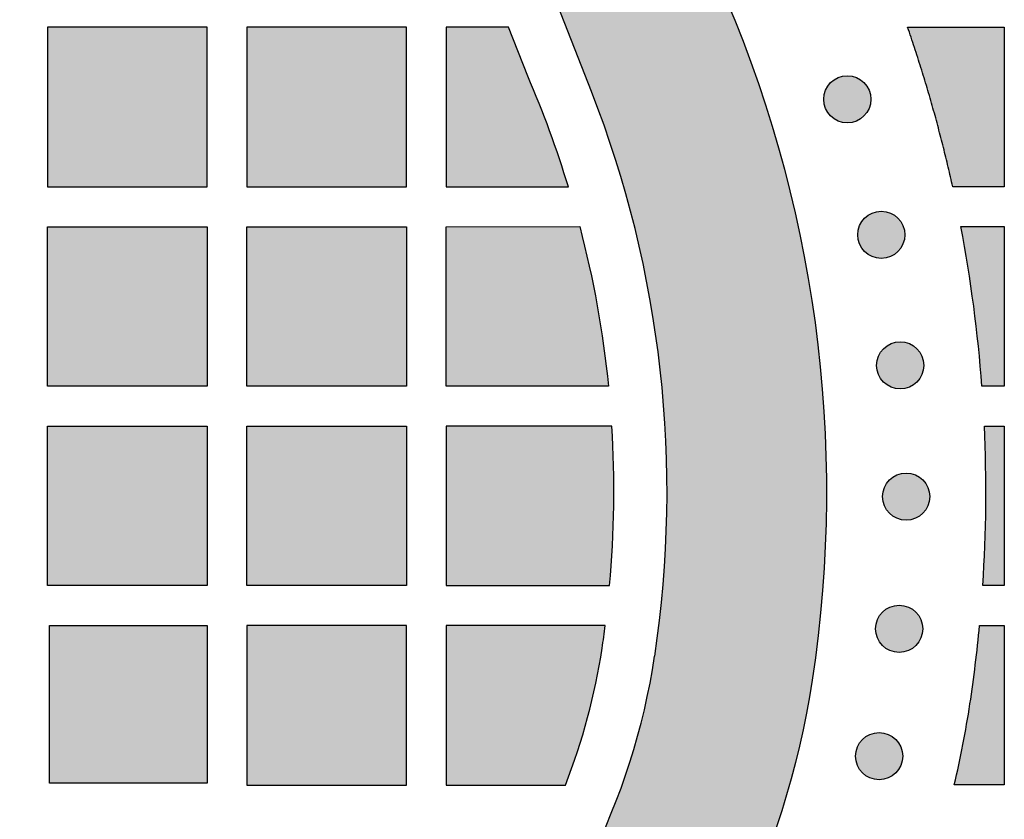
# Model space of a CAD drawing. Header units: millimetres. Extents: x -3873 to -97, y 912 to 4165.
# Tile 472 of 656: x -1536 to -1462, y 2772 to 2832. Entities that reach past the tile are written whole.
import ezdxf

# ---------------------------------------------------------------- set-up
doc = ezdxf.new("R2010")
doc.units = ezdxf.units.MM
doc.layers.add('pattern', color=7, linetype='Continuous', true_color=0x000000)

msp = doc.modelspace()

# ---------------------------------------------------------------- hatches: boundary and pattern name
at = {"layer": 'pattern'}
for points in [[(-1582.065, 2736.226), (-1587.821, 2751.251), (-1573.594, 2745.686), (-1571.085, 2744.751), (-1568.538, 2743.896), (-1565.957, 2743.121), (-1563.344, 2742.429), (-1560.705, 2741.821), (-1558.043, 2741.299), (-1555.362, 2740.865), (-1552.667, 2740.519), (-1549.962, 2740.262), (-1547.251, 2740.093), (-1544.539, 2740.014), (-1541.831, 2740.024), (-1539.13, 2740.123), (-1536.441, 2740.309), (-1533.768, 2740.581), (-1531.116, 2740.939), (-1530.121, 2741.099), (-1529.128, 2741.28), (-1528.135, 2741.48), (-1527.144, 2741.701), (-1526.155, 2741.941), (-1525.169, 2742.202), (-1524.186, 2742.483), (-1523.207, 2742.783), (-1522.233, 2743.104), (-1521.264, 2743.445), (-1520.301, 2743.805), (-1519.345, 2744.184), (-1518.395, 2744.583), (-1517.453, 2745.002), (-1516.52, 2745.439), (-1515.595, 2745.895), (-1514.679, 2746.369), (-1513.773, 2746.861), (-1512.878, 2747.371), (-1511.993, 2747.899), (-1511.12, 2748.444), (-1510.259, 2749.006), (-1509.41, 2749.584), (-1508.574, 2750.178), (-1507.751, 2750.787), (-1506.942, 2751.412), (-1506.147, 2752.051), (-1505.367, 2752.704), (-1504.602, 2753.371), (-1503.851, 2754.052), (-1503.116, 2754.745), (-1502.398, 2755.45), (-1501.692, 2756.169), (-1501, 2756.904), (-1500.319, 2757.654), (-1499.653, 2758.42), (-1498.999, 2759.2), (-1498.36, 2759.995), (-1497.736, 2760.804), (-1497.126, 2761.627), (-1496.533, 2762.463), (-1495.955, 2763.312), (-1495.393, 2764.173), (-1494.849, 2765.046), (-1494.321, 2765.931), (-1493.811, 2766.827), (-1493.319, 2767.732), (-1492.845, 2768.648), (-1492.389, 2769.573), (-1491.952, 2770.507), (-1491.534, 2771.449), (-1491.135, 2772.399), (-1490.755, 2773.356), (-1490.395, 2774.319), (-1490.055, 2775.287), (-1489.735, 2776.262), (-1489.434, 2777.24), (-1489.154, 2778.223), (-1488.893, 2779.209), (-1488.653, 2780.198), (-1488.432, 2781.189), (-1488.232, 2782.182), (-1488.052, 2783.176), (-1487.891, 2784.17), (-1487.534, 2786.823), (-1487.262, 2789.496), (-1487.076, 2792.185), (-1486.979, 2794.886), (-1486.969, 2797.594), (-1487.049, 2800.306), (-1487.217, 2803.016), (-1487.475, 2805.721), (-1487.822, 2808.416), (-1488.256, 2811.097), (-1488.778, 2813.759), (-1489.386, 2816.399), (-1490.079, 2819.011), (-1490.854, 2821.592), (-1491.71, 2824.139), (-1492.645, 2826.647), (-1498.212, 2840.874), (-1483.187, 2835.121), (-1482.522, 2833.594), (-1481.881, 2832.052), (-1481.267, 2830.496), (-1480.679, 2828.926), (-1480.119, 2827.343), (-1479.585, 2825.747), (-1479.079, 2824.139), (-1478.601, 2822.52), (-1478.151, 2820.891), (-1477.731, 2819.253), (-1477.339, 2817.605), (-1476.976, 2815.95), (-1476.643, 2814.287), (-1476.34, 2812.617), (-1476.066, 2810.942), (-1475.823, 2809.262), (-1475.609, 2807.578), (-1475.426, 2805.89), (-1475.274, 2804.201), (-1475.151, 2802.509), (-1475.059, 2800.817), (-1474.998, 2799.124), (-1474.967, 2797.433), (-1474.966, 2795.743), (-1474.995, 2794.055), (-1475.054, 2792.371), (-1475.142, 2790.691), (-1475.261, 2789.015), (-1475.409, 2787.345), (-1475.586, 2785.681), (-1475.792, 2784.025), (-1476.026, 2782.376), (-1476.224, 2781.15), (-1476.446, 2779.925), (-1476.693, 2778.701), (-1476.965, 2777.479), (-1477.261, 2776.259), (-1477.582, 2775.043), (-1477.928, 2773.832), (-1478.299, 2772.625), (-1478.694, 2771.424), (-1479.114, 2770.229), (-1479.558, 2769.042), (-1480.025, 2767.863), (-1480.517, 2766.692), (-1481.033, 2765.53), (-1481.571, 2764.379), (-1482.133, 2763.238), (-1482.718, 2762.109), (-1483.325, 2760.992), (-1483.954, 2759.888), (-1484.604, 2758.797), (-1485.276, 2757.721), (-1485.968, 2756.659), (-1486.68, 2755.612), (-1487.413, 2754.581), (-1488.164, 2753.567), (-1488.934, 2752.569), (-1489.722, 2751.589), (-1490.527, 2750.627), (-1491.349, 2749.683), (-1492.188, 2748.758), (-1493.042, 2747.852), (-1493.912, 2746.965), (-1494.798, 2746.096), (-1495.704, 2745.241), (-1496.629, 2744.403), (-1497.573, 2743.58), (-1498.535, 2742.775), (-1499.515, 2741.986), (-1500.512, 2741.216), (-1501.527, 2740.465), (-1502.557, 2739.733), (-1503.604, 2739.02), (-1504.666, 2738.328), (-1505.742, 2737.656), (-1506.833, 2737.005), (-1507.937, 2736.376), (-1509.054, 2735.769), (-1510.183, 2735.184), (-1511.323, 2734.622), (-1512.475, 2734.083), (-1513.636, 2733.568), (-1514.807, 2733.076), (-1515.986, 2732.607), (-1517.173, 2732.163), (-1518.368, 2731.744), (-1519.569, 2731.348), (-1520.776, 2730.978), (-1521.987, 2730.631), (-1523.203, 2730.31), (-1524.422, 2730.013), (-1525.644, 2729.742), (-1526.868, 2729.494), (-1528.094, 2729.272), (-1529.319, 2729.074), (-1530.968, 2728.839), (-1532.625, 2728.633), (-1534.288, 2728.456), (-1535.958, 2728.308), (-1537.634, 2728.189), (-1539.314, 2728.1), (-1540.999, 2728.04), (-1542.686, 2728.011), (-1544.376, 2728.012), (-1546.068, 2728.043), (-1547.76, 2728.104), (-1549.452, 2728.196), (-1551.144, 2728.318), (-1552.834, 2728.47), (-1554.521, 2728.653), (-1556.206, 2728.866), (-1557.886, 2729.109), (-1559.561, 2729.382), (-1561.23, 2729.686), (-1562.893, 2730.018), (-1564.549, 2730.381), (-1566.196, 2730.772), (-1567.835, 2731.193), (-1569.464, 2731.642), (-1571.083, 2732.12), (-1572.691, 2732.626), (-1574.287, 2733.159), (-1575.87, 2733.72), (-1577.44, 2734.307), (-1578.997, 2734.921), (-1580.539, 2735.561)], [(-1533.581, 2831.478), (-1533.58, 2819.478), (-1521.58, 2819.479), (-1521.581, 2831.479)], [(-1518.581, 2831.479), (-1518.58, 2819.479), (-1506.58, 2819.48), (-1506.581, 2831.48)], [(-1494.386, 2819.481), (-1495.063, 2821.592), (-1495.799, 2823.684), (-1496.594, 2825.754), (-1497.446, 2827.8), (-1498.887, 2831.481), (-1503.581, 2831.481), (-1503.58, 2819.481)], [(-1468.853, 2831.483), (-1461.581, 2831.484), (-1461.58, 2819.484), (-1465.462, 2819.484), (-1466.17, 2822.484), (-1466.972, 2825.487), (-1467.867, 2828.488)], [(-1474.647, 2824.805), (-1474.618, 2824.778), (-1474.589, 2824.751), (-1474.559, 2824.724), (-1474.529, 2824.698), (-1474.497, 2824.672), (-1474.465, 2824.647), (-1474.431, 2824.622), (-1474.397, 2824.598), (-1474.362, 2824.574), (-1474.327, 2824.552), (-1474.29, 2824.53), (-1474.253, 2824.508), (-1474.215, 2824.488), (-1474.176, 2824.468), (-1474.137, 2824.449), (-1474.097, 2824.432), (-1474.056, 2824.415), (-1474.015, 2824.398), (-1473.973, 2824.383), (-1473.93, 2824.369), (-1473.887, 2824.356), (-1473.844, 2824.344), (-1473.8, 2824.333), (-1473.755, 2824.323), (-1473.711, 2824.315), (-1473.666, 2824.307), (-1473.621, 2824.3), (-1473.575, 2824.295), (-1473.529, 2824.291), (-1473.484, 2824.288), (-1473.438, 2824.286), (-1473.392, 2824.286), (-1473.346, 2824.286), (-1473.3, 2824.288), (-1473.254, 2824.291), (-1473.209, 2824.295), (-1473.163, 2824.3), (-1473.118, 2824.307), (-1473.073, 2824.315), (-1473.028, 2824.323), (-1472.984, 2824.333), (-1472.94, 2824.344), (-1472.897, 2824.356), (-1472.854, 2824.369), (-1472.811, 2824.383), (-1472.769, 2824.399), (-1472.728, 2824.415), (-1472.687, 2824.432), (-1472.647, 2824.45), (-1472.608, 2824.468), (-1472.569, 2824.488), (-1472.531, 2824.509), (-1472.494, 2824.53), (-1472.457, 2824.552), (-1472.421, 2824.575), (-1472.387, 2824.598), (-1472.352, 2824.622), (-1472.319, 2824.647), (-1472.287, 2824.672), (-1472.255, 2824.698), (-1472.224, 2824.724), (-1472.194, 2824.751), (-1472.165, 2824.778), (-1472.137, 2824.805), (-1472.11, 2824.834), (-1472.083, 2824.863), (-1472.056, 2824.892), (-1472.03, 2824.923), (-1472.004, 2824.955), (-1471.979, 2824.987), (-1471.954, 2825.021), (-1471.93, 2825.055), (-1471.907, 2825.09), (-1471.884, 2825.125), (-1471.862, 2825.162), (-1471.841, 2825.199), (-1471.82, 2825.237), (-1471.8, 2825.276), (-1471.782, 2825.315), (-1471.764, 2825.355), (-1471.747, 2825.396), (-1471.731, 2825.437), (-1471.715, 2825.479), (-1471.701, 2825.522), (-1471.688, 2825.565), (-1471.676, 2825.608), (-1471.665, 2825.652), (-1471.655, 2825.697), (-1471.647, 2825.741), (-1471.639, 2825.786), (-1471.633, 2825.831), (-1471.627, 2825.877), (-1471.623, 2825.922), (-1471.62, 2825.968), (-1471.618, 2826.014), (-1471.618, 2826.06), (-1471.618, 2826.106), (-1471.62, 2826.152), (-1471.623, 2826.198), (-1471.627, 2826.243), (-1471.633, 2826.289), (-1471.639, 2826.334), (-1471.647, 2826.379), (-1471.655, 2826.424), (-1471.665, 2826.468), (-1471.676, 2826.512), (-1471.688, 2826.555), (-1471.701, 2826.598), (-1471.716, 2826.641), (-1471.731, 2826.683), (-1471.747, 2826.724), (-1471.764, 2826.765), (-1471.782, 2826.805), (-1471.801, 2826.844), (-1471.82, 2826.883), (-1471.841, 2826.921), (-1471.862, 2826.958), (-1471.884, 2826.995), (-1471.907, 2827.031), (-1471.93, 2827.065), (-1471.954, 2827.1), (-1471.979, 2827.133), (-1472.004, 2827.165), (-1472.03, 2827.197), (-1472.056, 2827.228), (-1472.083, 2827.257), (-1472.11, 2827.287), (-1472.138, 2827.315), (-1472.166, 2827.342), (-1472.195, 2827.369), (-1472.225, 2827.396), (-1472.255, 2827.422), (-1472.287, 2827.448), (-1472.319, 2827.473), (-1472.353, 2827.498), (-1472.387, 2827.522), (-1472.422, 2827.545), (-1472.457, 2827.568), (-1472.494, 2827.59), (-1472.531, 2827.611), (-1472.569, 2827.632), (-1472.608, 2827.652), (-1472.647, 2827.67), (-1472.687, 2827.688), (-1472.728, 2827.705), (-1472.77, 2827.721), (-1472.811, 2827.737), (-1472.854, 2827.751), (-1472.897, 2827.764), (-1472.94, 2827.776), (-1472.984, 2827.787), (-1473.029, 2827.797), (-1473.073, 2827.805), (-1473.118, 2827.813), (-1473.163, 2827.819), (-1473.209, 2827.825), (-1473.255, 2827.829), (-1473.3, 2827.832), (-1473.346, 2827.834), (-1473.392, 2827.834), (-1473.438, 2827.834), (-1473.484, 2827.832), (-1473.53, 2827.829), (-1473.575, 2827.825), (-1473.621, 2827.819), (-1473.666, 2827.813), (-1473.711, 2827.805), (-1473.756, 2827.797), (-1473.8, 2827.787), (-1473.844, 2827.776), (-1473.887, 2827.764), (-1473.93, 2827.751), (-1473.973, 2827.736), (-1474.015, 2827.721), (-1474.056, 2827.705), (-1474.097, 2827.688), (-1474.137, 2827.67), (-1474.176, 2827.651), (-1474.215, 2827.632), (-1474.253, 2827.611), (-1474.29, 2827.59), (-1474.327, 2827.568), (-1474.363, 2827.545), (-1474.398, 2827.522), (-1474.432, 2827.498), (-1474.465, 2827.473), (-1474.497, 2827.448), (-1474.529, 2827.422), (-1474.56, 2827.396), (-1474.59, 2827.369), (-1474.619, 2827.342), (-1474.647, 2827.314), (-1474.674, 2827.286), (-1474.701, 2827.257), (-1474.728, 2827.227), (-1474.754, 2827.197), (-1474.78, 2827.165), (-1474.805, 2827.133), (-1474.83, 2827.099), (-1474.854, 2827.065), (-1474.877, 2827.03), (-1474.9, 2826.995), (-1474.922, 2826.958), (-1474.944, 2826.921), (-1474.964, 2826.883), (-1474.984, 2826.844), (-1475.003, 2826.805), (-1475.02, 2826.765), (-1475.037, 2826.724), (-1475.054, 2826.682), (-1475.069, 2826.64), (-1475.083, 2826.598), (-1475.096, 2826.555), (-1475.108, 2826.512), (-1475.119, 2826.468), (-1475.129, 2826.423), (-1475.137, 2826.379), (-1475.145, 2826.334), (-1475.152, 2826.289), (-1475.157, 2826.243), (-1475.161, 2826.197), (-1475.164, 2826.152), (-1475.166, 2826.106), (-1475.166, 2826.06), (-1475.166, 2826.014), (-1475.164, 2825.968), (-1475.161, 2825.922), (-1475.157, 2825.877), (-1475.152, 2825.831), (-1475.145, 2825.786), (-1475.137, 2825.741), (-1475.129, 2825.696), (-1475.119, 2825.652), (-1475.108, 2825.608), (-1475.096, 2825.565), (-1475.083, 2825.522), (-1475.069, 2825.479), (-1475.053, 2825.437), (-1475.037, 2825.396), (-1475.02, 2825.355), (-1475.002, 2825.315), (-1474.984, 2825.276), (-1474.964, 2825.237), (-1474.943, 2825.199), (-1474.922, 2825.162), (-1474.9, 2825.125), (-1474.877, 2825.089), (-1474.854, 2825.054), (-1474.83, 2825.02), (-1474.805, 2824.987), (-1474.78, 2824.955), (-1474.754, 2824.923), (-1474.728, 2824.892), (-1474.701, 2824.862), (-1474.674, 2824.833)], [(-1472.092, 2814.612), (-1472.064, 2814.585), (-1472.035, 2814.557), (-1472.005, 2814.531), (-1471.974, 2814.504), (-1471.943, 2814.479), (-1471.91, 2814.453), (-1471.877, 2814.429), (-1471.843, 2814.405), (-1471.808, 2814.381), (-1471.772, 2814.359), (-1471.736, 2814.337), (-1471.698, 2814.315), (-1471.66, 2814.295), (-1471.622, 2814.275), (-1471.582, 2814.256), (-1471.542, 2814.238), (-1471.501, 2814.221), (-1471.46, 2814.205), (-1471.418, 2814.19), (-1471.376, 2814.176), (-1471.333, 2814.163), (-1471.289, 2814.151), (-1471.245, 2814.14), (-1471.201, 2814.13), (-1471.156, 2814.121), (-1471.111, 2814.114), (-1471.066, 2814.107), (-1471.021, 2814.102), (-1470.975, 2814.098), (-1470.929, 2814.095), (-1470.883, 2814.093), (-1470.837, 2814.092), (-1470.791, 2814.093), (-1470.746, 2814.095), (-1470.7, 2814.098), (-1470.654, 2814.102), (-1470.609, 2814.107), (-1470.563, 2814.114), (-1470.518, 2814.121), (-1470.474, 2814.13), (-1470.429, 2814.14), (-1470.386, 2814.151), (-1470.342, 2814.163), (-1470.299, 2814.176), (-1470.257, 2814.19), (-1470.215, 2814.205), (-1470.173, 2814.221), (-1470.133, 2814.238), (-1470.093, 2814.256), (-1470.053, 2814.275), (-1470.014, 2814.295), (-1469.976, 2814.315), (-1469.939, 2814.337), (-1469.903, 2814.359), (-1469.867, 2814.381), (-1469.832, 2814.405), (-1469.798, 2814.429), (-1469.765, 2814.454), (-1469.732, 2814.479), (-1469.701, 2814.505), (-1469.67, 2814.531), (-1469.64, 2814.558), (-1469.611, 2814.585), (-1469.583, 2814.612), (-1469.555, 2814.64), (-1469.528, 2814.669), (-1469.501, 2814.699), (-1469.475, 2814.73), (-1469.449, 2814.762), (-1469.424, 2814.794), (-1469.399, 2814.827), (-1469.375, 2814.862), (-1469.352, 2814.896), (-1469.329, 2814.932), (-1469.307, 2814.969), (-1469.286, 2815.006), (-1469.265, 2815.044), (-1469.246, 2815.083), (-1469.227, 2815.122), (-1469.209, 2815.162), (-1469.192, 2815.203), (-1469.176, 2815.244), (-1469.161, 2815.286), (-1469.147, 2815.329), (-1469.134, 2815.372), (-1469.122, 2815.415), (-1469.111, 2815.459), (-1469.101, 2815.503), (-1469.092, 2815.548), (-1469.084, 2815.593), (-1469.078, 2815.638), (-1469.073, 2815.684), (-1469.068, 2815.729), (-1469.066, 2815.775), (-1469.064, 2815.821), (-1469.063, 2815.867), (-1469.064, 2815.913), (-1469.066, 2815.959), (-1469.069, 2816.005), (-1469.073, 2816.05), (-1469.078, 2816.096), (-1469.084, 2816.141), (-1469.092, 2816.186), (-1469.101, 2816.231), (-1469.111, 2816.275), (-1469.122, 2816.319), (-1469.134, 2816.362), (-1469.147, 2816.405), (-1469.161, 2816.448), (-1469.176, 2816.49), (-1469.192, 2816.531), (-1469.209, 2816.572), (-1469.227, 2816.612), (-1469.246, 2816.651), (-1469.266, 2816.69), (-1469.286, 2816.728), (-1469.307, 2816.765), (-1469.329, 2816.802), (-1469.352, 2816.837), (-1469.376, 2816.872), (-1469.4, 2816.906), (-1469.424, 2816.94), (-1469.45, 2816.972), (-1469.475, 2817.004), (-1469.502, 2817.034), (-1469.528, 2817.064), (-1469.555, 2817.093), (-1469.583, 2817.122), (-1469.611, 2817.149), (-1469.64, 2817.176), (-1469.67, 2817.203), (-1469.701, 2817.229), (-1469.732, 2817.255), (-1469.765, 2817.28), (-1469.798, 2817.305), (-1469.832, 2817.329), (-1469.867, 2817.352), (-1469.903, 2817.375), (-1469.939, 2817.397), (-1469.977, 2817.418), (-1470.015, 2817.439), (-1470.053, 2817.458), (-1470.093, 2817.477), (-1470.133, 2817.495), (-1470.174, 2817.512), (-1470.215, 2817.528), (-1470.257, 2817.543), (-1470.299, 2817.558), (-1470.342, 2817.571), (-1470.386, 2817.583), (-1470.43, 2817.594), (-1470.474, 2817.603), (-1470.519, 2817.612), (-1470.564, 2817.62), (-1470.609, 2817.626), (-1470.654, 2817.632), (-1470.7, 2817.636), (-1470.746, 2817.639), (-1470.792, 2817.64), (-1470.838, 2817.641), (-1470.884, 2817.64), (-1470.929, 2817.639), (-1470.975, 2817.636), (-1471.021, 2817.632), (-1471.066, 2817.626), (-1471.112, 2817.62), (-1471.157, 2817.612), (-1471.201, 2817.603), (-1471.245, 2817.594), (-1471.289, 2817.583), (-1471.333, 2817.571), (-1471.376, 2817.557), (-1471.418, 2817.543), (-1471.46, 2817.528), (-1471.502, 2817.512), (-1471.542, 2817.495), (-1471.582, 2817.477), (-1471.622, 2817.458), (-1471.661, 2817.439), (-1471.699, 2817.418), (-1471.736, 2817.397), (-1471.772, 2817.375), (-1471.808, 2817.352), (-1471.843, 2817.329), (-1471.877, 2817.305), (-1471.91, 2817.28), (-1471.943, 2817.255), (-1471.974, 2817.229), (-1472.005, 2817.203), (-1472.035, 2817.176), (-1472.064, 2817.149), (-1472.092, 2817.121), (-1472.12, 2817.093), (-1472.147, 2817.064), (-1472.174, 2817.034), (-1472.2, 2817.003), (-1472.226, 2816.972), (-1472.251, 2816.939), (-1472.275, 2816.906), (-1472.3, 2816.872), (-1472.323, 2816.837), (-1472.346, 2816.801), (-1472.368, 2816.765), (-1472.389, 2816.728), (-1472.409, 2816.69), (-1472.429, 2816.651), (-1472.448, 2816.611), (-1472.466, 2816.571), (-1472.483, 2816.531), (-1472.499, 2816.489), (-1472.514, 2816.447), (-1472.528, 2816.405), (-1472.541, 2816.362), (-1472.553, 2816.318), (-1472.564, 2816.275), (-1472.574, 2816.23), (-1472.583, 2816.186), (-1472.591, 2816.141), (-1472.597, 2816.095), (-1472.602, 2816.05), (-1472.606, 2816.004), (-1472.609, 2815.958), (-1472.611, 2815.913), (-1472.612, 2815.867), (-1472.611, 2815.821), (-1472.609, 2815.775), (-1472.606, 2815.729), (-1472.602, 2815.683), (-1472.597, 2815.638), (-1472.59, 2815.593), (-1472.583, 2815.548), (-1472.574, 2815.503), (-1472.564, 2815.459), (-1472.553, 2815.415), (-1472.541, 2815.371), (-1472.528, 2815.328), (-1472.514, 2815.286), (-1472.499, 2815.244), (-1472.483, 2815.203), (-1472.466, 2815.162), (-1472.448, 2815.122), (-1472.429, 2815.082), (-1472.409, 2815.044), (-1472.389, 2815.006), (-1472.368, 2814.968), (-1472.345, 2814.932), (-1472.323, 2814.896), (-1472.299, 2814.861), (-1472.275, 2814.827), (-1472.251, 2814.794), (-1472.225, 2814.761), (-1472.2, 2814.73), (-1472.173, 2814.699), (-1472.147, 2814.669), (-1472.12, 2814.64)], [(-1533.58, 2816.478), (-1521.58, 2816.479), (-1521.579, 2804.479), (-1533.579, 2804.478)], [(-1506.58, 2816.48), (-1506.579, 2804.48), (-1518.579, 2804.479), (-1518.58, 2816.479)], [(-1491.365, 2804.482), (-1503.579, 2804.481), (-1503.58, 2816.48), (-1493.535, 2816.481), (-1493.163, 2815.003), (-1492.819, 2813.516), (-1492.504, 2812.023), (-1492.217, 2810.524), (-1491.96, 2809.019), (-1491.733, 2807.51), (-1491.534, 2805.997)], [(-1464.846, 2816.484), (-1461.58, 2816.484), (-1461.579, 2804.484), (-1463.259, 2804.484), (-1463.528, 2807.499), (-1463.882, 2810.506), (-1464.322, 2813.502)], [(-1470.668, 2804.791), (-1470.64, 2804.763), (-1470.611, 2804.736), (-1470.581, 2804.709), (-1470.55, 2804.683), (-1470.518, 2804.657), (-1470.486, 2804.632), (-1470.453, 2804.608), (-1470.418, 2804.584), (-1470.384, 2804.56), (-1470.348, 2804.537), (-1470.311, 2804.515), (-1470.274, 2804.494), (-1470.236, 2804.474), (-1470.197, 2804.454), (-1470.158, 2804.435), (-1470.118, 2804.417), (-1470.077, 2804.4), (-1470.036, 2804.384), (-1469.994, 2804.369), (-1469.951, 2804.355), (-1469.908, 2804.342), (-1469.865, 2804.33), (-1469.821, 2804.319), (-1469.777, 2804.309), (-1469.732, 2804.3), (-1469.687, 2804.293), (-1469.642, 2804.286), (-1469.596, 2804.281), (-1469.551, 2804.277), (-1469.505, 2804.274), (-1469.459, 2804.272), (-1469.413, 2804.271), (-1469.367, 2804.272), (-1469.321, 2804.274), (-1469.275, 2804.277), (-1469.23, 2804.281), (-1469.184, 2804.286), (-1469.139, 2804.293), (-1469.094, 2804.3), (-1469.049, 2804.309), (-1469.005, 2804.319), (-1468.961, 2804.33), (-1468.918, 2804.342), (-1468.875, 2804.355), (-1468.832, 2804.369), (-1468.79, 2804.384), (-1468.749, 2804.4), (-1468.708, 2804.417), (-1468.668, 2804.435), (-1468.629, 2804.454), (-1468.59, 2804.474), (-1468.552, 2804.494), (-1468.515, 2804.516), (-1468.478, 2804.538), (-1468.443, 2804.56), (-1468.408, 2804.584), (-1468.374, 2804.608), (-1468.34, 2804.632), (-1468.308, 2804.658), (-1468.276, 2804.683), (-1468.246, 2804.71), (-1468.216, 2804.736), (-1468.187, 2804.764), (-1468.158, 2804.791), (-1468.131, 2804.819), (-1468.104, 2804.848), (-1468.077, 2804.878), (-1468.051, 2804.909), (-1468.025, 2804.941), (-1468, 2804.973), (-1467.975, 2805.006), (-1467.951, 2805.04), (-1467.928, 2805.075), (-1467.905, 2805.111), (-1467.883, 2805.147), (-1467.862, 2805.185), (-1467.841, 2805.223), (-1467.822, 2805.262), (-1467.803, 2805.301), (-1467.785, 2805.341), (-1467.768, 2805.382), (-1467.752, 2805.423), (-1467.737, 2805.465), (-1467.722, 2805.508), (-1467.709, 2805.551), (-1467.697, 2805.594), (-1467.686, 2805.638), (-1467.677, 2805.682), (-1467.668, 2805.727), (-1467.66, 2805.772), (-1467.654, 2805.817), (-1467.648, 2805.863), (-1467.644, 2805.908), (-1467.641, 2805.954), (-1467.639, 2806), (-1467.639, 2806.046), (-1467.639, 2806.092), (-1467.641, 2806.138), (-1467.644, 2806.183), (-1467.648, 2806.229), (-1467.654, 2806.274), (-1467.66, 2806.32), (-1467.668, 2806.365), (-1467.677, 2806.409), (-1467.686, 2806.454), (-1467.697, 2806.498), (-1467.709, 2806.541), (-1467.723, 2806.584), (-1467.737, 2806.626), (-1467.752, 2806.668), (-1467.768, 2806.71), (-1467.785, 2806.75), (-1467.803, 2806.791), (-1467.822, 2806.83), (-1467.841, 2806.869), (-1467.862, 2806.907), (-1467.883, 2806.944), (-1467.905, 2806.98), (-1467.928, 2807.016), (-1467.951, 2807.051), (-1467.975, 2807.085), (-1468, 2807.118), (-1468.025, 2807.151), (-1468.051, 2807.183), (-1468.077, 2807.213), (-1468.104, 2807.243), (-1468.131, 2807.272), (-1468.159, 2807.3), (-1468.187, 2807.328), (-1468.216, 2807.355), (-1468.246, 2807.382), (-1468.277, 2807.408), (-1468.308, 2807.434), (-1468.341, 2807.459), (-1468.374, 2807.484), (-1468.408, 2807.508), (-1468.443, 2807.531), (-1468.479, 2807.554), (-1468.515, 2807.576), (-1468.552, 2807.597), (-1468.59, 2807.618), (-1468.629, 2807.637), (-1468.669, 2807.656), (-1468.709, 2807.674), (-1468.749, 2807.691), (-1468.791, 2807.707), (-1468.833, 2807.722), (-1468.875, 2807.736), (-1468.918, 2807.749), (-1468.962, 2807.761), (-1469.005, 2807.772), (-1469.05, 2807.782), (-1469.094, 2807.791), (-1469.139, 2807.799), (-1469.185, 2807.805), (-1469.23, 2807.81), (-1469.276, 2807.815), (-1469.322, 2807.818), (-1469.367, 2807.819), (-1469.413, 2807.82), (-1469.459, 2807.819), (-1469.505, 2807.818), (-1469.551, 2807.815), (-1469.597, 2807.81), (-1469.642, 2807.805), (-1469.687, 2807.799), (-1469.732, 2807.791), (-1469.777, 2807.782), (-1469.821, 2807.772), (-1469.865, 2807.761), (-1469.909, 2807.749), (-1469.952, 2807.736), (-1469.994, 2807.722), (-1470.036, 2807.707), (-1470.077, 2807.691), (-1470.118, 2807.674), (-1470.158, 2807.656), (-1470.198, 2807.637), (-1470.236, 2807.617), (-1470.274, 2807.597), (-1470.312, 2807.576), (-1470.348, 2807.554), (-1470.384, 2807.531), (-1470.419, 2807.507), (-1470.453, 2807.483), (-1470.486, 2807.459), (-1470.519, 2807.434), (-1470.55, 2807.408), (-1470.581, 2807.382), (-1470.611, 2807.355), (-1470.64, 2807.328), (-1470.668, 2807.3), (-1470.695, 2807.272), (-1470.723, 2807.243), (-1470.749, 2807.213), (-1470.776, 2807.182), (-1470.801, 2807.151), (-1470.827, 2807.118), (-1470.851, 2807.085), (-1470.875, 2807.051), (-1470.899, 2807.016), (-1470.921, 2806.98), (-1470.943, 2806.944), (-1470.965, 2806.906), (-1470.985, 2806.868), (-1471.005, 2806.83), (-1471.024, 2806.79), (-1471.042, 2806.75), (-1471.059, 2806.709), (-1471.075, 2806.668), (-1471.09, 2806.626), (-1471.104, 2806.584), (-1471.117, 2806.541), (-1471.129, 2806.497), (-1471.14, 2806.453), (-1471.15, 2806.409), (-1471.159, 2806.364), (-1471.166, 2806.319), (-1471.173, 2806.274), (-1471.178, 2806.229), (-1471.182, 2806.183), (-1471.185, 2806.137), (-1471.187, 2806.091), (-1471.188, 2806.045), (-1471.187, 2806), (-1471.185, 2805.954), (-1471.182, 2805.908), (-1471.178, 2805.862), (-1471.173, 2805.817), (-1471.166, 2805.772), (-1471.159, 2805.727), (-1471.15, 2805.682), (-1471.14, 2805.638), (-1471.129, 2805.594), (-1471.117, 2805.55), (-1471.104, 2805.507), (-1471.09, 2805.465), (-1471.075, 2805.423), (-1471.059, 2805.381), (-1471.041, 2805.341), (-1471.024, 2805.301), (-1471.005, 2805.261), (-1470.985, 2805.223), (-1470.965, 2805.185), (-1470.943, 2805.147), (-1470.921, 2805.111), (-1470.899, 2805.075), (-1470.875, 2805.04), (-1470.851, 2805.006), (-1470.826, 2804.973), (-1470.801, 2804.94), (-1470.775, 2804.909), (-1470.749, 2804.878), (-1470.722, 2804.848), (-1470.695, 2804.819)], [(-1521.579, 2801.479), (-1521.578, 2789.479), (-1533.578, 2789.478), (-1533.579, 2801.478)], [(-1518.579, 2801.479), (-1506.579, 2801.48), (-1506.578, 2789.48), (-1518.578, 2789.479)], [(-1491.118, 2801.482), (-1503.579, 2801.481), (-1503.578, 2789.481), (-1491.279, 2789.482), (-1491.158, 2790.977), (-1491.067, 2792.476), (-1491.004, 2793.977), (-1490.969, 2795.479), (-1490.964, 2796.981), (-1490.987, 2798.483), (-1491.038, 2799.983)], [(-1463.195, 2789.484), (-1463.039, 2792.481), (-1462.967, 2795.482), (-1462.98, 2798.484), (-1463.077, 2801.484), (-1461.579, 2801.484), (-1461.578, 2789.484)], [(-1470.217, 2794.922), (-1470.189, 2794.894), (-1470.16, 2794.867), (-1470.13, 2794.841), (-1470.1, 2794.814), (-1470.068, 2794.789), (-1470.036, 2794.763), (-1470.002, 2794.739), (-1469.968, 2794.715), (-1469.933, 2794.691), (-1469.897, 2794.669), (-1469.861, 2794.647), (-1469.824, 2794.625), (-1469.786, 2794.605), (-1469.747, 2794.585), (-1469.708, 2794.566), (-1469.667, 2794.548), (-1469.627, 2794.531), (-1469.585, 2794.515), (-1469.543, 2794.5), (-1469.501, 2794.486), (-1469.458, 2794.473), (-1469.414, 2794.461), (-1469.371, 2794.45), (-1469.326, 2794.44), (-1469.282, 2794.431), (-1469.237, 2794.424), (-1469.191, 2794.417), (-1469.146, 2794.412), (-1469.1, 2794.408), (-1469.055, 2794.405), (-1469.009, 2794.403), (-1468.963, 2794.402), (-1468.917, 2794.403), (-1468.871, 2794.405), (-1468.825, 2794.408), (-1468.779, 2794.412), (-1468.734, 2794.417), (-1468.689, 2794.424), (-1468.644, 2794.431), (-1468.599, 2794.44), (-1468.555, 2794.45), (-1468.511, 2794.461), (-1468.467, 2794.473), (-1468.425, 2794.486), (-1468.382, 2794.5), (-1468.34, 2794.515), (-1468.299, 2794.531), (-1468.258, 2794.548), (-1468.218, 2794.566), (-1468.178, 2794.585), (-1468.14, 2794.605), (-1468.102, 2794.625), (-1468.065, 2794.647), (-1468.028, 2794.669), (-1467.992, 2794.691), (-1467.957, 2794.715), (-1467.923, 2794.739), (-1467.89, 2794.764), (-1467.858, 2794.789), (-1467.826, 2794.815), (-1467.795, 2794.841), (-1467.765, 2794.868), (-1467.736, 2794.895), (-1467.708, 2794.922), (-1467.681, 2794.95), (-1467.653, 2794.979), (-1467.627, 2795.009), (-1467.6, 2795.04), (-1467.575, 2795.072), (-1467.55, 2795.104), (-1467.525, 2795.137), (-1467.501, 2795.171), (-1467.477, 2795.206), (-1467.455, 2795.242), (-1467.433, 2795.279), (-1467.411, 2795.316), (-1467.391, 2795.354), (-1467.371, 2795.393), (-1467.352, 2795.432), (-1467.334, 2795.472), (-1467.317, 2795.513), (-1467.301, 2795.554), (-1467.286, 2795.596), (-1467.272, 2795.639), (-1467.259, 2795.682), (-1467.247, 2795.725), (-1467.236, 2795.769), (-1467.226, 2795.813), (-1467.217, 2795.858), (-1467.21, 2795.903), (-1467.203, 2795.948), (-1467.198, 2795.994), (-1467.194, 2796.039), (-1467.191, 2796.085), (-1467.189, 2796.131), (-1467.189, 2796.177), (-1467.189, 2796.223), (-1467.191, 2796.269), (-1467.194, 2796.314), (-1467.198, 2796.36), (-1467.203, 2796.406), (-1467.21, 2796.451), (-1467.217, 2796.496), (-1467.226, 2796.54), (-1467.236, 2796.585), (-1467.247, 2796.629), (-1467.259, 2796.672), (-1467.272, 2796.715), (-1467.286, 2796.758), (-1467.301, 2796.8), (-1467.318, 2796.841), (-1467.335, 2796.882), (-1467.353, 2796.922), (-1467.371, 2796.961), (-1467.391, 2797), (-1467.412, 2797.038), (-1467.433, 2797.075), (-1467.455, 2797.112), (-1467.478, 2797.147), (-1467.501, 2797.182), (-1467.525, 2797.216), (-1467.55, 2797.25), (-1467.575, 2797.282), (-1467.601, 2797.314), (-1467.627, 2797.344), (-1467.654, 2797.374), (-1467.681, 2797.403), (-1467.708, 2797.431), (-1467.737, 2797.459), (-1467.766, 2797.486), (-1467.795, 2797.513), (-1467.826, 2797.539), (-1467.858, 2797.565), (-1467.89, 2797.59), (-1467.923, 2797.615), (-1467.958, 2797.639), (-1467.993, 2797.662), (-1468.028, 2797.685), (-1468.065, 2797.707), (-1468.102, 2797.728), (-1468.14, 2797.749), (-1468.179, 2797.768), (-1468.218, 2797.787), (-1468.258, 2797.805), (-1468.299, 2797.822), (-1468.34, 2797.838), (-1468.382, 2797.853), (-1468.425, 2797.867), (-1468.468, 2797.881), (-1468.511, 2797.893), (-1468.555, 2797.904), (-1468.599, 2797.913), (-1468.644, 2797.922), (-1468.689, 2797.93), (-1468.734, 2797.936), (-1468.78, 2797.942), (-1468.825, 2797.946), (-1468.871, 2797.949), (-1468.917, 2797.95), (-1468.963, 2797.951), (-1469.009, 2797.95), (-1469.055, 2797.949), (-1469.101, 2797.946), (-1469.146, 2797.942), (-1469.192, 2797.936), (-1469.237, 2797.93), (-1469.282, 2797.922), (-1469.327, 2797.913), (-1469.371, 2797.904), (-1469.415, 2797.893), (-1469.458, 2797.881), (-1469.501, 2797.867), (-1469.544, 2797.853), (-1469.586, 2797.838), (-1469.627, 2797.822), (-1469.668, 2797.805), (-1469.708, 2797.787), (-1469.747, 2797.768), (-1469.786, 2797.749), (-1469.824, 2797.728), (-1469.861, 2797.707), (-1469.898, 2797.685), (-1469.933, 2797.662), (-1469.968, 2797.639), (-1470.002, 2797.615), (-1470.036, 2797.59), (-1470.068, 2797.565), (-1470.1, 2797.539), (-1470.131, 2797.513), (-1470.16, 2797.486), (-1470.189, 2797.459), (-1470.218, 2797.431), (-1470.245, 2797.403), (-1470.272, 2797.374), (-1470.299, 2797.344), (-1470.325, 2797.313), (-1470.351, 2797.282), (-1470.376, 2797.249), (-1470.401, 2797.216), (-1470.425, 2797.182), (-1470.448, 2797.147), (-1470.471, 2797.111), (-1470.493, 2797.075), (-1470.514, 2797.038), (-1470.535, 2797), (-1470.555, 2796.961), (-1470.573, 2796.921), (-1470.591, 2796.881), (-1470.608, 2796.841), (-1470.624, 2796.799), (-1470.639, 2796.757), (-1470.654, 2796.715), (-1470.667, 2796.672), (-1470.679, 2796.628), (-1470.69, 2796.584), (-1470.7, 2796.54), (-1470.708, 2796.496), (-1470.716, 2796.451), (-1470.722, 2796.405), (-1470.728, 2796.36), (-1470.732, 2796.314), (-1470.735, 2796.268), (-1470.737, 2796.223), (-1470.737, 2796.177), (-1470.737, 2796.131), (-1470.735, 2796.085), (-1470.732, 2796.039), (-1470.728, 2795.993), (-1470.722, 2795.948), (-1470.716, 2795.903), (-1470.708, 2795.858), (-1470.699, 2795.813), (-1470.69, 2795.769), (-1470.679, 2795.725), (-1470.667, 2795.681), (-1470.654, 2795.638), (-1470.639, 2795.596), (-1470.624, 2795.554), (-1470.608, 2795.513), (-1470.591, 2795.472), (-1470.573, 2795.432), (-1470.554, 2795.392), (-1470.535, 2795.354), (-1470.514, 2795.316), (-1470.493, 2795.278), (-1470.471, 2795.242), (-1470.448, 2795.206), (-1470.425, 2795.171), (-1470.401, 2795.137), (-1470.376, 2795.104), (-1470.351, 2795.071), (-1470.325, 2795.04), (-1470.299, 2795.009), (-1470.272, 2794.979), (-1470.245, 2794.95)], [(-1470.745, 2784.977), (-1470.717, 2784.95), (-1470.688, 2784.922), (-1470.658, 2784.896), (-1470.627, 2784.87), (-1470.595, 2784.844), (-1470.563, 2784.819), (-1470.53, 2784.794), (-1470.496, 2784.77), (-1470.461, 2784.746), (-1470.425, 2784.724), (-1470.388, 2784.702), (-1470.351, 2784.68), (-1470.313, 2784.66), (-1470.274, 2784.64), (-1470.235, 2784.621), (-1470.195, 2784.603), (-1470.154, 2784.586), (-1470.113, 2784.57), (-1470.071, 2784.555), (-1470.028, 2784.541), (-1469.985, 2784.528), (-1469.942, 2784.516), (-1469.898, 2784.505), (-1469.854, 2784.495), (-1469.809, 2784.486), (-1469.764, 2784.479), (-1469.719, 2784.472), (-1469.673, 2784.467), (-1469.628, 2784.463), (-1469.582, 2784.46), (-1469.536, 2784.458), (-1469.49, 2784.458), (-1469.444, 2784.458), (-1469.398, 2784.46), (-1469.353, 2784.463), (-1469.307, 2784.467), (-1469.261, 2784.472), (-1469.216, 2784.479), (-1469.171, 2784.487), (-1469.127, 2784.495), (-1469.082, 2784.505), (-1469.038, 2784.516), (-1468.995, 2784.528), (-1468.952, 2784.541), (-1468.909, 2784.555), (-1468.868, 2784.57), (-1468.826, 2784.587), (-1468.785, 2784.604), (-1468.745, 2784.622), (-1468.706, 2784.64), (-1468.667, 2784.66), (-1468.629, 2784.681), (-1468.592, 2784.702), (-1468.555, 2784.724), (-1468.52, 2784.747), (-1468.485, 2784.77), (-1468.451, 2784.794), (-1468.417, 2784.819), (-1468.385, 2784.844), (-1468.353, 2784.87), (-1468.323, 2784.896), (-1468.293, 2784.923), (-1468.264, 2784.95), (-1468.236, 2784.977), (-1468.208, 2785.006), (-1468.181, 2785.035), (-1468.154, 2785.064), (-1468.128, 2785.095), (-1468.102, 2785.127), (-1468.077, 2785.159), (-1468.052, 2785.193), (-1468.028, 2785.227), (-1468.005, 2785.262), (-1467.982, 2785.297), (-1467.96, 2785.334), (-1467.939, 2785.371), (-1467.918, 2785.409), (-1467.899, 2785.448), (-1467.88, 2785.487), (-1467.862, 2785.527), (-1467.845, 2785.568), (-1467.829, 2785.609), (-1467.814, 2785.651), (-1467.8, 2785.694), (-1467.786, 2785.737), (-1467.774, 2785.78), (-1467.763, 2785.824), (-1467.754, 2785.868), (-1467.745, 2785.913), (-1467.737, 2785.958), (-1467.731, 2786.003), (-1467.725, 2786.049), (-1467.721, 2786.094), (-1467.718, 2786.14), (-1467.717, 2786.186), (-1467.716, 2786.232), (-1467.717, 2786.278), (-1467.718, 2786.324), (-1467.721, 2786.37), (-1467.726, 2786.415), (-1467.731, 2786.461), (-1467.737, 2786.506), (-1467.745, 2786.551), (-1467.754, 2786.596), (-1467.764, 2786.64), (-1467.775, 2786.684), (-1467.787, 2786.727), (-1467.8, 2786.77), (-1467.814, 2786.813), (-1467.829, 2786.855), (-1467.845, 2786.896), (-1467.862, 2786.937), (-1467.88, 2786.977), (-1467.899, 2787.016), (-1467.918, 2787.055), (-1467.939, 2787.093), (-1467.96, 2787.13), (-1467.982, 2787.167), (-1468.005, 2787.202), (-1468.028, 2787.237), (-1468.052, 2787.271), (-1468.077, 2787.305), (-1468.102, 2787.337), (-1468.128, 2787.369), (-1468.154, 2787.4), (-1468.181, 2787.429), (-1468.208, 2787.458), (-1468.236, 2787.487), (-1468.264, 2787.514), (-1468.293, 2787.541), (-1468.323, 2787.568), (-1468.354, 2787.594), (-1468.385, 2787.62), (-1468.418, 2787.645), (-1468.451, 2787.67), (-1468.485, 2787.694), (-1468.52, 2787.717), (-1468.556, 2787.74), (-1468.592, 2787.762), (-1468.629, 2787.783), (-1468.667, 2787.804), (-1468.706, 2787.824), (-1468.746, 2787.842), (-1468.786, 2787.86), (-1468.826, 2787.877), (-1468.868, 2787.893), (-1468.91, 2787.909), (-1468.952, 2787.923), (-1468.995, 2787.936), (-1469.039, 2787.948), (-1469.083, 2787.959), (-1469.127, 2787.969), (-1469.172, 2787.977), (-1469.217, 2787.985), (-1469.262, 2787.991), (-1469.307, 2787.997), (-1469.353, 2788.001), (-1469.399, 2788.004), (-1469.445, 2788.006), (-1469.49, 2788.006), (-1469.536, 2788.006), (-1469.582, 2788.004), (-1469.628, 2788.001), (-1469.674, 2787.997), (-1469.719, 2787.991), (-1469.764, 2787.985), (-1469.809, 2787.977), (-1469.854, 2787.969), (-1469.898, 2787.959), (-1469.942, 2787.948), (-1469.986, 2787.936), (-1470.029, 2787.923), (-1470.071, 2787.908), (-1470.113, 2787.893), (-1470.154, 2787.877), (-1470.195, 2787.86), (-1470.235, 2787.842), (-1470.275, 2787.823), (-1470.313, 2787.804), (-1470.351, 2787.783), (-1470.389, 2787.762), (-1470.425, 2787.74), (-1470.461, 2787.717), (-1470.496, 2787.694), (-1470.53, 2787.67), (-1470.563, 2787.645), (-1470.596, 2787.62), (-1470.627, 2787.594), (-1470.658, 2787.568), (-1470.688, 2787.541), (-1470.717, 2787.514), (-1470.745, 2787.486), (-1470.773, 2787.458), (-1470.8, 2787.429), (-1470.826, 2787.399), (-1470.853, 2787.369), (-1470.878, 2787.337), (-1470.904, 2787.305), (-1470.928, 2787.271), (-1470.952, 2787.237), (-1470.976, 2787.202), (-1470.998, 2787.167), (-1471.021, 2787.13), (-1471.042, 2787.093), (-1471.062, 2787.055), (-1471.082, 2787.016), (-1471.101, 2786.977), (-1471.119, 2786.936), (-1471.136, 2786.896), (-1471.152, 2786.854), (-1471.167, 2786.812), (-1471.181, 2786.77), (-1471.194, 2786.727), (-1471.206, 2786.684), (-1471.217, 2786.64), (-1471.227, 2786.595), (-1471.236, 2786.551), (-1471.243, 2786.506), (-1471.25, 2786.46), (-1471.255, 2786.415), (-1471.259, 2786.369), (-1471.262, 2786.324), (-1471.264, 2786.278), (-1471.265, 2786.232), (-1471.264, 2786.186), (-1471.262, 2786.14), (-1471.259, 2786.094), (-1471.255, 2786.049), (-1471.25, 2786.003), (-1471.243, 2785.958), (-1471.236, 2785.913), (-1471.227, 2785.868), (-1471.217, 2785.824), (-1471.206, 2785.78), (-1471.194, 2785.737), (-1471.181, 2785.694), (-1471.167, 2785.651), (-1471.152, 2785.609), (-1471.136, 2785.568), (-1471.119, 2785.527), (-1471.101, 2785.487), (-1471.082, 2785.448), (-1471.062, 2785.409), (-1471.042, 2785.371), (-1471.02, 2785.334), (-1470.998, 2785.297), (-1470.976, 2785.261), (-1470.952, 2785.226), (-1470.928, 2785.192), (-1470.903, 2785.159), (-1470.878, 2785.127), (-1470.852, 2785.095), (-1470.826, 2785.064), (-1470.8, 2785.034), (-1470.772, 2785.005)], [(-1521.577, 2774.626), (-1533.43, 2774.625), (-1533.431, 2786.478), (-1521.578, 2786.479)], [(-1506.578, 2786.48), (-1518.577, 2786.479), (-1518.577, 2774.479), (-1506.577, 2774.481)], [(-1491.846, 2784.768), (-1491.607, 2786.481), (-1503.578, 2786.48), (-1503.577, 2774.481), (-1494.609, 2774.482), (-1494.139, 2775.728), (-1493.704, 2776.989), (-1493.303, 2778.262), (-1492.939, 2779.547), (-1492.611, 2780.842), (-1492.319, 2782.144), (-1492.064, 2783.454)], [(-1465.342, 2774.484), (-1465, 2775.999), (-1464.689, 2777.521), (-1464.409, 2779.048), (-1464.161, 2780.582), (-1463.758, 2783.527), (-1463.436, 2786.483), (-1461.578, 2786.484), (-1461.577, 2774.484)], [(-1472.254, 2775.397), (-1472.226, 2775.369), (-1472.197, 2775.342), (-1472.167, 2775.316), (-1472.136, 2775.289), (-1472.104, 2775.264), (-1472.072, 2775.238), (-1472.039, 2775.214), (-1472.004, 2775.19), (-1471.97, 2775.166), (-1471.934, 2775.143), (-1471.897, 2775.121), (-1471.86, 2775.1), (-1471.822, 2775.08), (-1471.783, 2775.06), (-1471.744, 2775.041), (-1471.704, 2775.023), (-1471.663, 2775.006), (-1471.622, 2774.99), (-1471.58, 2774.975), (-1471.537, 2774.961), (-1471.494, 2774.948), (-1471.451, 2774.936), (-1471.407, 2774.925), (-1471.363, 2774.915), (-1471.318, 2774.906), (-1471.273, 2774.899), (-1471.228, 2774.892), (-1471.182, 2774.887), (-1471.137, 2774.883), (-1471.091, 2774.88), (-1471.045, 2774.878), (-1470.999, 2774.877), (-1470.953, 2774.878), (-1470.907, 2774.88), (-1470.861, 2774.883), (-1470.816, 2774.887), (-1470.77, 2774.892), (-1470.725, 2774.899), (-1470.68, 2774.906), (-1470.635, 2774.915), (-1470.591, 2774.925), (-1470.547, 2774.936), (-1470.504, 2774.948), (-1470.461, 2774.961), (-1470.418, 2774.975), (-1470.376, 2774.99), (-1470.335, 2775.006), (-1470.294, 2775.023), (-1470.254, 2775.041), (-1470.215, 2775.06), (-1470.176, 2775.08), (-1470.138, 2775.1), (-1470.101, 2775.122), (-1470.064, 2775.144), (-1470.029, 2775.166), (-1469.994, 2775.19), (-1469.96, 2775.214), (-1469.926, 2775.238), (-1469.894, 2775.264), (-1469.862, 2775.289), (-1469.832, 2775.316), (-1469.802, 2775.342), (-1469.773, 2775.37), (-1469.744, 2775.397), (-1469.717, 2775.425), (-1469.69, 2775.454), (-1469.663, 2775.484), (-1469.637, 2775.515), (-1469.611, 2775.547), (-1469.586, 2775.579), (-1469.561, 2775.612), (-1469.537, 2775.646), (-1469.514, 2775.681), (-1469.491, 2775.717), (-1469.469, 2775.754), (-1469.448, 2775.791), (-1469.427, 2775.829), (-1469.408, 2775.868), (-1469.389, 2775.907), (-1469.371, 2775.947), (-1469.354, 2775.988), (-1469.338, 2776.029), (-1469.323, 2776.071), (-1469.308, 2776.114), (-1469.295, 2776.157), (-1469.283, 2776.2), (-1469.272, 2776.244), (-1469.263, 2776.288), (-1469.254, 2776.333), (-1469.246, 2776.378), (-1469.24, 2776.423), (-1469.234, 2776.469), (-1469.23, 2776.514), (-1469.227, 2776.56), (-1469.226, 2776.606), (-1469.225, 2776.652), (-1469.226, 2776.698), (-1469.227, 2776.744), (-1469.23, 2776.789), (-1469.234, 2776.835), (-1469.24, 2776.881), (-1469.246, 2776.926), (-1469.254, 2776.971), (-1469.263, 2777.015), (-1469.272, 2777.06), (-1469.283, 2777.104), (-1469.295, 2777.147), (-1469.309, 2777.19), (-1469.323, 2777.232), (-1469.338, 2777.274), (-1469.354, 2777.316), (-1469.371, 2777.356), (-1469.389, 2777.397), (-1469.408, 2777.436), (-1469.427, 2777.475), (-1469.448, 2777.513), (-1469.469, 2777.55), (-1469.491, 2777.587), (-1469.514, 2777.622), (-1469.537, 2777.657), (-1469.561, 2777.691), (-1469.586, 2777.725), (-1469.611, 2777.757), (-1469.637, 2777.789), (-1469.663, 2777.819), (-1469.69, 2777.849), (-1469.717, 2777.878), (-1469.745, 2777.906), (-1469.773, 2777.934), (-1469.802, 2777.961), (-1469.832, 2777.988), (-1469.863, 2778.014), (-1469.894, 2778.04), (-1469.927, 2778.065), (-1469.96, 2778.09), (-1469.994, 2778.114), (-1470.029, 2778.137), (-1470.065, 2778.16), (-1470.101, 2778.182), (-1470.138, 2778.203), (-1470.176, 2778.224), (-1470.215, 2778.243), (-1470.255, 2778.262), (-1470.295, 2778.28), (-1470.335, 2778.297), (-1470.377, 2778.313), (-1470.419, 2778.328), (-1470.461, 2778.342), (-1470.504, 2778.355), (-1470.548, 2778.368), (-1470.591, 2778.378), (-1470.636, 2778.388), (-1470.68, 2778.397), (-1470.725, 2778.405), (-1470.771, 2778.411), (-1470.816, 2778.416), (-1470.862, 2778.421), (-1470.908, 2778.424), (-1470.953, 2778.425), (-1470.999, 2778.426), (-1471.045, 2778.425), (-1471.091, 2778.424), (-1471.137, 2778.421), (-1471.183, 2778.416), (-1471.228, 2778.411), (-1471.273, 2778.405), (-1471.318, 2778.397), (-1471.363, 2778.388), (-1471.407, 2778.378), (-1471.451, 2778.367), (-1471.495, 2778.355), (-1471.538, 2778.342), (-1471.58, 2778.328), (-1471.622, 2778.313), (-1471.663, 2778.297), (-1471.704, 2778.28), (-1471.744, 2778.262), (-1471.784, 2778.243), (-1471.822, 2778.223), (-1471.86, 2778.203), (-1471.898, 2778.182), (-1471.934, 2778.16), (-1471.97, 2778.137), (-1472.005, 2778.114), (-1472.039, 2778.089), (-1472.072, 2778.065), (-1472.105, 2778.04), (-1472.136, 2778.014), (-1472.167, 2777.988), (-1472.197, 2777.961), (-1472.226, 2777.934), (-1472.254, 2777.906), (-1472.281, 2777.878), (-1472.309, 2777.849), (-1472.335, 2777.819), (-1472.362, 2777.788), (-1472.387, 2777.757), (-1472.413, 2777.724), (-1472.437, 2777.691), (-1472.461, 2777.657), (-1472.485, 2777.622), (-1472.507, 2777.586), (-1472.529, 2777.55), (-1472.551, 2777.512), (-1472.571, 2777.474), (-1472.591, 2777.436), (-1472.61, 2777.396), (-1472.628, 2777.356), (-1472.645, 2777.315), (-1472.661, 2777.274), (-1472.676, 2777.232), (-1472.69, 2777.19), (-1472.703, 2777.147), (-1472.715, 2777.103), (-1472.726, 2777.059), (-1472.736, 2777.015), (-1472.745, 2776.97), (-1472.752, 2776.925), (-1472.759, 2776.88), (-1472.764, 2776.835), (-1472.768, 2776.789), (-1472.771, 2776.743), (-1472.773, 2776.697), (-1472.774, 2776.652), (-1472.773, 2776.606), (-1472.771, 2776.56), (-1472.768, 2776.514), (-1472.764, 2776.468), (-1472.759, 2776.423), (-1472.752, 2776.378), (-1472.745, 2776.333), (-1472.736, 2776.288), (-1472.726, 2776.244), (-1472.715, 2776.2), (-1472.703, 2776.156), (-1472.69, 2776.113), (-1472.676, 2776.071), (-1472.661, 2776.029), (-1472.645, 2775.988), (-1472.627, 2775.947), (-1472.61, 2775.907), (-1472.591, 2775.867), (-1472.571, 2775.829), (-1472.551, 2775.791), (-1472.529, 2775.753), (-1472.507, 2775.717), (-1472.485, 2775.681), (-1472.461, 2775.646), (-1472.437, 2775.612), (-1472.412, 2775.579), (-1472.387, 2775.546), (-1472.361, 2775.515), (-1472.335, 2775.484), (-1472.308, 2775.454), (-1472.281, 2775.425)]]:
    msp.add_hatch(color=256, dxfattribs=at).paths.add_polyline_path(points, flags=0)

# ---------------------------------------------------------------- linework, layer by layer
for p, q in [((-1468.853, 2831.483), (-1461.581, 2831.484)), ((-1461.581, 2831.484), (-1461.58, 2819.484)), ((-1461.58, 2819.484), (-1465.462, 2819.484))]:
    msp.add_line(p, q, dxfattribs=at)
for points in [[(-1492.645, 2826.647), (-1498.212, 2840.874), (-1483.187, 2835.121)], [(-1497.446, 2827.8), (-1498.887, 2831.481), (-1503.581, 2831.481), (-1503.58, 2819.481), (-1494.386, 2819.481)], [(-1491.365, 2804.482), (-1503.579, 2804.481), (-1503.58, 2816.48), (-1493.535, 2816.481)], [(-1464.846, 2816.484), (-1461.58, 2816.484), (-1461.579, 2804.484), (-1463.259, 2804.484)], [(-1491.118, 2801.482), (-1503.579, 2801.481), (-1503.578, 2789.481), (-1491.279, 2789.482)], [(-1463.077, 2801.484), (-1461.579, 2801.484), (-1461.578, 2789.484), (-1463.195, 2789.484)], [(-1491.607, 2786.481), (-1503.578, 2786.48), (-1503.577, 2774.481), (-1494.609, 2774.482)], [(-1463.436, 2786.483), (-1461.578, 2786.484), (-1461.577, 2774.484), (-1465.342, 2774.484)]]:
    msp.add_lwpolyline(points, dxfattribs=at)
for points in [[(-1533.581, 2831.478), (-1533.58, 2819.478), (-1521.58, 2819.479), (-1521.581, 2831.479)], [(-1518.581, 2831.479), (-1518.58, 2819.479), (-1506.58, 2819.48), (-1506.581, 2831.48)], [(-1533.58, 2816.478), (-1521.58, 2816.479), (-1521.579, 2804.479), (-1533.579, 2804.478)], [(-1506.58, 2816.48), (-1506.579, 2804.48), (-1518.579, 2804.479), (-1518.58, 2816.479)], [(-1521.579, 2801.479), (-1521.578, 2789.479), (-1533.578, 2789.478), (-1533.579, 2801.478)], [(-1518.579, 2801.479), (-1506.579, 2801.48), (-1506.578, 2789.48), (-1518.578, 2789.479)], [(-1521.577, 2774.626), (-1533.43, 2774.625), (-1533.431, 2786.478), (-1521.578, 2786.479)], [(-1506.578, 2786.48), (-1518.577, 2786.479), (-1518.577, 2774.479), (-1506.577, 2774.481)]]:
    msp.add_lwpolyline(points, close=True, dxfattribs=at)
for centre in [(-1473.392, 2826.06), (-1470.837, 2815.867), (-1469.413, 2806.046), (-1468.963, 2796.177), (-1469.49, 2786.232), (-1470.999, 2776.652)]:
    msp.add_circle(centre, 1.774, dxfattribs=at)
at = {"layer": 'pattern', "extrusion": (0, 0, -1)}
for centre, radius, start, end in [((1569.613, 2796.529), 94.651, 155.9376, 188.59942), ((1569.613, 2796.529), 78.651, 165.30417, 174.19633), ((1538.827, 2791.873), 63.514, 188.59942, 224.99533)]:
    msp.add_arc(centre, radius, start, end, dxfattribs=at)
at = {"layer": 'pattern'}
for centre, radius, start, end in [((-1569.613, 2796.529), 78.651, 16.96767, 23.42782), ((-1569.613, 2796.529), 82.651, 351.40058, 21.37119), ((-1569.613, 2796.529), 106.651, 4.27787, 10.7839), ((-1569.613, 2796.529), 78.651, 354.85955, 3.61054), ((-1569.613, 2796.529), 106.651, 356.21262, 2.66306), ((-1569.612, 2796.528), 78.65, 351.40056, 352.66074), ((-1569.613, 2796.529), 106.651, 351.40057, 354.59552), ((-1538.827, 2791.873), 51.514, 315.00467, 351.40058), ((-1538.827, 2791.873), 47.514, 338.52956, 351.40058), ((-1538.827, 2791.873), 75.514, 346.68685, 351.40057)]:
    msp.add_arc(centre, radius, start, end, dxfattribs=at)
msp.add_rational_spline([(-1465.462, 2819.484), (-1466.786, 2825.49), (-1468.853, 2831.483)], [1, 0.998341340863, 1], degree=2, dxfattribs=at)

doc.saveas('drawing.dxf')
